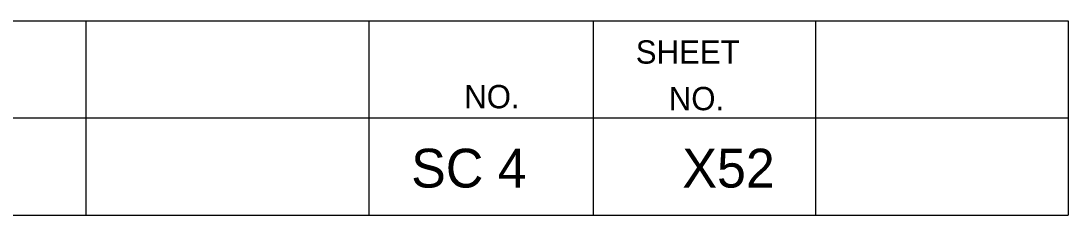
# Model space of a CAD drawing. Extents: x 1000 to 1162, y 999 to 8520.
# Drawn here: x 1148.08 to 1161.56, y 6965.05 to 6967.55 of the extents above; entities that cross this region are included whole.
import ezdxf

# ---------------------------------------------------------------- set-up
doc = ezdxf.new("R2010")
doc.units = 0
doc.layers.add('Level 20', color=7, linetype='Continuous')
doc.layers.add('Level 3', color=7, linetype='Continuous')

msp = doc.modelspace()

# ---------------------------------------------------------------- linework, layer by layer
at = {"layer": 'Level 3'}
for p, q in [((1133.055, 6967.546), (1161.555, 6967.546)), ((1133.055, 6967.546), (1161.555, 6967.546)), ((1133.055, 6967.546), (1161.555, 6967.546)), ((1133.055, 6967.546), (1161.555, 6967.546)), ((1133.055, 6967.546), (1161.555, 6967.546)), ((1133.055, 6967.546), (1161.555, 6967.546)), ((1133.055, 6967.546), (1161.555, 6967.546)), ((1133.055, 6967.546), (1161.555, 6967.546)), ((1133.055, 6967.546), (1161.555, 6967.546)), ((1133.055, 6967.546), (1161.555, 6967.546)), ((1133.055, 6967.546), (1161.555, 6967.546)), ((1133.055, 6967.546), (1161.555, 6967.546)), ((1133.055, 6967.546), (1161.555, 6967.546)), ((1133.055, 6967.546), (1161.555, 6967.546)), ((1133.055, 6967.546), (1161.555, 6967.546)), ((1133.055, 6967.546), (1161.555, 6967.546)), ((1133.055, 6967.546), (1161.555, 6967.546)), ((1133.055, 6967.546), (1161.555, 6967.546)), ((1133.055, 6967.546), (1161.555, 6967.546)), ((1133.055, 6967.546), (1161.555, 6967.546)), ((1133.055, 6967.546), (1161.555, 6967.546)), ((1133.055, 6967.546), (1161.555, 6967.546)), ((1133.055, 6967.546), (1161.555, 6967.546)), ((1133.055, 6967.546), (1161.555, 6967.546)), ((1133.055, 6967.546), (1161.555, 6967.546)), ((1133.055, 6967.546), (1161.555, 6967.546)), ((1133.055, 6967.546), (1161.555, 6967.546)), ((1133.055, 6967.546), (1161.555, 6967.546)), ((1133.055, 6967.546), (1161.555, 6967.546)), ((1133.055, 6967.546), (1161.555, 6967.546)), ((1133.055, 6967.546), (1161.555, 6967.546)), ((1133.055, 6967.546), (1161.555, 6967.546)), ((1133.055, 6967.546), (1161.555, 6967.546)), ((1133.055, 6967.546), (1161.555, 6967.546)), ((1133.055, 6967.546), (1161.555, 6967.546)), ((1133.055, 6967.546), (1161.555, 6967.546)), ((1133.055, 6967.546), (1161.555, 6967.546)), ((1133.055, 6967.546), (1161.555, 6967.546)), ((1133.055, 6967.546), (1161.555, 6967.546)), ((1133.055, 6967.546), (1161.555, 6967.546)), ((1133.055, 6967.546), (1161.555, 6967.546)), ((1133.055, 6967.546), (1161.555, 6967.546)), ((1133.055, 6967.546), (1161.555, 6967.546)), ((1133.055, 6967.546), (1161.555, 6967.546)), ((1133.055, 6967.546), (1161.555, 6967.546)), ((1133.055, 6967.546), (1161.555, 6967.546)), ((1133.055, 6967.546), (1161.555, 6967.546)), ((1133.055, 6967.546), (1161.555, 6967.546)), ((1133.055, 6967.546), (1161.555, 6967.546)), ((1133.055, 6967.546), (1161.555, 6967.546)), ((1148.913, 6967.546), (1148.913, 6965.046)), ((1148.913, 6967.546), (1148.913, 6965.046)), ((1148.913, 6967.546), (1148.913, 6965.046)), ((1148.913, 6967.546), (1148.913, 6965.046)), ((1148.913, 6967.546), (1148.913, 6965.046)), ((1148.913, 6967.546), (1148.913, 6965.046)), ((1148.913, 6967.546), (1148.913, 6965.046)), ((1148.913, 6967.546), (1148.913, 6965.046)), ((1148.913, 6967.546), (1148.913, 6965.046)), ((1148.913, 6967.546), (1148.913, 6965.046)), ((1148.913, 6967.546), (1148.913, 6965.046)), ((1148.913, 6967.546), (1148.913, 6965.046)), ((1148.913, 6967.546), (1148.913, 6965.046)), ((1148.913, 6967.546), (1148.913, 6965.046)), ((1148.913, 6967.546), (1148.913, 6965.046)), ((1148.913, 6967.546), (1148.913, 6965.046)), ((1148.913, 6967.546), (1148.913, 6965.046)), ((1148.913, 6967.546), (1148.913, 6965.046)), ((1148.913, 6967.546), (1148.913, 6965.046)), ((1148.913, 6967.546), (1148.913, 6965.046)), ((1148.913, 6967.546), (1148.913, 6965.046)), ((1148.913, 6967.546), (1148.913, 6965.046)), ((1148.913, 6967.546), (1148.913, 6965.046)), ((1148.913, 6967.546), (1148.913, 6965.046)), ((1148.913, 6967.546), (1148.913, 6965.046)), ((1148.913, 6967.546), (1148.913, 6965.046)), ((1148.913, 6967.546), (1148.913, 6965.046)), ((1148.913, 6967.546), (1148.913, 6965.046)), ((1148.913, 6967.546), (1148.913, 6965.046)), ((1148.913, 6967.546), (1148.913, 6965.046)), ((1148.913, 6967.546), (1148.913, 6965.046)), ((1148.913, 6967.546), (1148.913, 6965.046)), ((1148.913, 6967.546), (1148.913, 6965.046)), ((1148.913, 6967.546), (1148.913, 6965.046)), ((1148.913, 6967.546), (1148.913, 6965.046)), ((1148.913, 6967.546), (1148.913, 6965.046)), ((1148.913, 6967.546), (1148.913, 6965.046)), ((1148.913, 6967.546), (1148.913, 6965.046)), ((1148.913, 6967.546), (1148.913, 6965.046)), ((1148.913, 6967.546), (1148.913, 6965.046)), ((1148.913, 6967.546), (1148.913, 6965.046)), ((1148.913, 6967.546), (1148.913, 6965.046)), ((1148.913, 6967.546), (1148.913, 6965.046)), ((1148.913, 6967.546), (1148.913, 6965.046)), ((1148.913, 6967.546), (1148.913, 6965.046)), ((1148.913, 6967.546), (1148.913, 6965.046)), ((1148.913, 6967.546), (1148.913, 6965.046)), ((1148.913, 6967.546), (1148.913, 6965.046)), ((1148.913, 6967.546), (1148.913, 6965.046)), ((1148.913, 6967.546), (1148.913, 6965.046)), ((1152.554, 6967.546), (1152.554, 6965.046)), ((1152.554, 6967.546), (1152.554, 6965.046)), ((1152.554, 6967.546), (1152.554, 6965.046)), ((1152.554, 6967.546), (1152.554, 6965.046)), ((1152.554, 6967.546), (1152.554, 6965.046)), ((1152.554, 6967.546), (1152.554, 6965.046)), ((1152.554, 6967.546), (1152.554, 6965.046)), ((1152.554, 6967.546), (1152.554, 6965.046)), ((1152.554, 6967.546), (1152.554, 6965.046)), ((1152.554, 6967.546), (1152.554, 6965.046)), ((1152.554, 6967.546), (1152.554, 6965.046)), ((1152.554, 6967.546), (1152.554, 6965.046)), ((1152.554, 6967.546), (1152.554, 6965.046)), ((1152.554, 6967.546), (1152.554, 6965.046)), ((1152.554, 6967.546), (1152.554, 6965.046)), ((1152.554, 6967.546), (1152.554, 6965.046)), ((1152.554, 6967.546), (1152.554, 6965.046)), ((1152.554, 6967.546), (1152.554, 6965.046)), ((1152.554, 6967.546), (1152.554, 6965.046)), ((1152.554, 6967.546), (1152.554, 6965.046)), ((1152.554, 6967.546), (1152.554, 6965.046)), ((1152.554, 6967.546), (1152.554, 6965.046)), ((1152.554, 6967.546), (1152.554, 6965.046)), ((1152.554, 6967.546), (1152.554, 6965.046)), ((1152.554, 6967.546), (1152.554, 6965.046)), ((1152.554, 6967.546), (1152.554, 6965.046)), ((1152.554, 6967.546), (1152.554, 6965.046)), ((1152.554, 6967.546), (1152.554, 6965.046)), ((1152.554, 6967.546), (1152.554, 6965.046)), ((1152.554, 6967.546), (1152.554, 6965.046)), ((1152.554, 6967.546), (1152.554, 6965.046)), ((1152.554, 6967.546), (1152.554, 6965.046)), ((1152.554, 6967.546), (1152.554, 6965.046)), ((1152.554, 6967.546), (1152.554, 6965.046)), ((1152.554, 6967.546), (1152.554, 6965.046)), ((1152.554, 6967.546), (1152.554, 6965.046)), ((1152.554, 6967.546), (1152.554, 6965.046)), ((1152.554, 6967.546), (1152.554, 6965.046)), ((1152.554, 6967.546), (1152.554, 6965.046)), ((1152.554, 6967.546), (1152.554, 6965.046)), ((1152.554, 6967.546), (1152.554, 6965.046)), ((1152.554, 6967.546), (1152.554, 6965.046)), ((1152.554, 6967.546), (1152.554, 6965.046)), ((1152.554, 6967.546), (1152.554, 6965.046)), ((1152.554, 6967.546), (1152.554, 6965.046)), ((1152.554, 6967.546), (1152.554, 6965.046)), ((1152.554, 6967.546), (1152.554, 6965.046)), ((1152.554, 6967.546), (1152.554, 6965.046)), ((1152.554, 6967.546), (1152.554, 6965.046)), ((1152.554, 6967.546), (1152.554, 6965.046)), ((1155.44, 6967.546), (1155.44, 6965.046)), ((1155.44, 6967.546), (1155.44, 6965.046)), ((1155.44, 6967.546), (1155.44, 6965.046)), ((1155.44, 6967.546), (1155.44, 6965.046)), ((1155.44, 6967.546), (1155.44, 6965.046)), ((1155.44, 6967.546), (1155.44, 6965.046)), ((1155.44, 6967.546), (1155.44, 6965.046)), ((1155.44, 6967.546), (1155.44, 6965.046)), ((1155.44, 6967.546), (1155.44, 6965.046)), ((1155.44, 6967.546), (1155.44, 6965.046)), ((1155.44, 6967.546), (1155.44, 6965.046)), ((1155.44, 6967.546), (1155.44, 6965.046)), ((1155.44, 6967.546), (1155.44, 6965.046)), ((1155.44, 6967.546), (1155.44, 6965.046)), ((1155.44, 6967.546), (1155.44, 6965.046)), ((1155.44, 6967.546), (1155.44, 6965.046)), ((1155.44, 6967.546), (1155.44, 6965.046)), ((1155.44, 6967.546), (1155.44, 6965.046)), ((1155.44, 6967.546), (1155.44, 6965.046)), ((1155.44, 6967.546), (1155.44, 6965.046)), ((1155.44, 6967.546), (1155.44, 6965.046)), ((1155.44, 6967.546), (1155.44, 6965.046)), ((1155.44, 6967.546), (1155.44, 6965.046)), ((1155.44, 6967.546), (1155.44, 6965.046)), ((1155.44, 6967.546), (1155.44, 6965.046)), ((1155.44, 6967.546), (1155.44, 6965.046)), ((1155.44, 6967.546), (1155.44, 6965.046)), ((1155.44, 6967.546), (1155.44, 6965.046)), ((1155.44, 6967.546), (1155.44, 6965.046)), ((1155.44, 6967.546), (1155.44, 6965.046)), ((1155.44, 6967.546), (1155.44, 6965.046)), ((1155.44, 6967.546), (1155.44, 6965.046)), ((1155.44, 6967.546), (1155.44, 6965.046)), ((1155.44, 6967.546), (1155.44, 6965.046)), ((1155.44, 6967.546), (1155.44, 6965.046)), ((1155.44, 6967.546), (1155.44, 6965.046)), ((1155.44, 6967.546), (1155.44, 6965.046)), ((1155.44, 6967.546), (1155.44, 6965.046)), ((1155.44, 6967.546), (1155.44, 6965.046)), ((1155.44, 6967.546), (1155.44, 6965.046)), ((1155.44, 6967.546), (1155.44, 6965.046)), ((1155.44, 6967.546), (1155.44, 6965.046)), ((1155.44, 6967.546), (1155.44, 6965.046)), ((1155.44, 6967.546), (1155.44, 6965.046)), ((1155.44, 6967.546), (1155.44, 6965.046)), ((1155.44, 6967.546), (1155.44, 6965.046)), ((1155.44, 6967.546), (1155.44, 6965.046)), ((1155.44, 6967.546), (1155.44, 6965.046)), ((1155.44, 6967.546), (1155.44, 6965.046)), ((1155.44, 6967.546), (1155.44, 6965.046)), ((1158.305, 6967.546), (1158.305, 6965.046)), ((1158.305, 6967.546), (1158.305, 6965.046)), ((1158.305, 6967.546), (1158.305, 6965.046)), ((1158.305, 6967.546), (1158.305, 6965.046)), ((1158.305, 6967.546), (1158.305, 6965.046)), ((1158.305, 6967.546), (1158.305, 6965.046)), ((1158.305, 6967.546), (1158.305, 6965.046)), ((1158.305, 6967.546), (1158.305, 6965.046)), ((1158.305, 6967.546), (1158.305, 6965.046)), ((1158.305, 6967.546), (1158.305, 6965.046)), ((1158.305, 6967.546), (1158.305, 6965.046)), ((1158.305, 6967.546), (1158.305, 6965.046)), ((1158.305, 6967.546), (1158.305, 6965.046)), ((1158.305, 6967.546), (1158.305, 6965.046)), ((1158.305, 6967.546), (1158.305, 6965.046)), ((1158.305, 6967.546), (1158.305, 6965.046)), ((1158.305, 6967.546), (1158.305, 6965.046)), ((1158.305, 6967.546), (1158.305, 6965.046)), ((1158.305, 6967.546), (1158.305, 6965.046)), ((1158.305, 6967.546), (1158.305, 6965.046)), ((1158.305, 6967.546), (1158.305, 6965.046)), ((1158.305, 6967.546), (1158.305, 6965.046)), ((1158.305, 6967.546), (1158.305, 6965.046)), ((1158.305, 6967.546), (1158.305, 6965.046)), ((1158.305, 6967.546), (1158.305, 6965.046)), ((1158.305, 6967.546), (1158.305, 6965.046)), ((1158.305, 6967.546), (1158.305, 6965.046)), ((1158.305, 6967.546), (1158.305, 6965.046)), ((1158.305, 6967.546), (1158.305, 6965.046)), ((1158.305, 6967.546), (1158.305, 6965.046)), ((1158.305, 6967.546), (1158.305, 6965.046)), ((1158.305, 6967.546), (1158.305, 6965.046)), ((1158.305, 6967.546), (1158.305, 6965.046)), ((1158.305, 6967.546), (1158.305, 6965.046)), ((1158.305, 6967.546), (1158.305, 6965.046)), ((1158.305, 6967.546), (1158.305, 6965.046)), ((1158.305, 6967.546), (1158.305, 6965.046)), ((1158.305, 6967.546), (1158.305, 6965.046)), ((1158.305, 6967.546), (1158.305, 6965.046)), ((1158.305, 6967.546), (1158.305, 6965.046)), ((1158.305, 6967.546), (1158.305, 6965.046)), ((1158.305, 6967.546), (1158.305, 6965.046)), ((1158.305, 6967.546), (1158.305, 6965.046)), ((1158.305, 6967.546), (1158.305, 6965.046)), ((1158.305, 6967.546), (1158.305, 6965.046)), ((1158.305, 6967.546), (1158.305, 6965.046)), ((1158.305, 6967.546), (1158.305, 6965.046)), ((1158.305, 6967.546), (1158.305, 6965.046)), ((1158.305, 6967.546), (1158.305, 6965.046)), ((1158.305, 6967.546), (1158.305, 6965.046)), ((1161.555, 6967.546), (1161.555, 6965.046)), ((1161.555, 6967.546), (1161.555, 6965.046)), ((1161.555, 6967.546), (1161.555, 6965.046)), ((1161.555, 6967.546), (1161.555, 6965.046)), ((1161.555, 6967.546), (1161.555, 6965.046)), ((1161.555, 6967.546), (1161.555, 6965.046)), ((1161.555, 6967.546), (1161.555, 6965.046)), ((1161.555, 6967.546), (1161.555, 6965.046)), ((1161.555, 6967.546), (1161.555, 6965.046)), ((1161.555, 6967.546), (1161.555, 6965.046)), ((1161.555, 6967.546), (1161.555, 6965.046)), ((1161.555, 6967.546), (1161.555, 6965.046)), ((1161.555, 6967.546), (1161.555, 6965.046)), ((1161.555, 6967.546), (1161.555, 6965.046)), ((1161.555, 6967.546), (1161.555, 6965.046)), ((1161.555, 6967.546), (1161.555, 6965.046)), ((1161.555, 6967.546), (1161.555, 6965.046)), ((1161.555, 6967.546), (1161.555, 6965.046)), ((1161.555, 6967.546), (1161.555, 6965.046)), ((1161.555, 6967.546), (1161.555, 6965.046)), ((1161.555, 6967.546), (1161.555, 6965.046)), ((1161.555, 6967.546), (1161.555, 6965.046)), ((1161.555, 6967.546), (1161.555, 6965.046)), ((1161.555, 6967.546), (1161.555, 6965.046)), ((1161.555, 6967.546), (1161.555, 6965.046)), ((1161.555, 6967.546), (1161.555, 6965.046)), ((1161.555, 6967.546), (1161.555, 6965.046)), ((1161.555, 6967.546), (1161.555, 6965.046)), ((1161.555, 6967.546), (1161.555, 6965.046)), ((1161.555, 6967.546), (1161.555, 6965.046)), ((1161.555, 6967.546), (1161.555, 6965.046)), ((1161.555, 6967.546), (1161.555, 6965.046)), ((1161.555, 6967.546), (1161.555, 6965.046)), ((1161.555, 6967.546), (1161.555, 6965.046)), ((1161.555, 6967.546), (1161.555, 6965.046)), ((1161.555, 6967.546), (1161.555, 6965.046)), ((1161.555, 6967.546), (1161.555, 6965.046)), ((1161.555, 6967.546), (1161.555, 6965.046)), ((1161.555, 6967.546), (1161.555, 6965.046)), ((1161.555, 6967.546), (1161.555, 6965.046)), ((1161.555, 6967.546), (1161.555, 6965.046)), ((1161.555, 6967.546), (1161.555, 6965.046)), ((1161.555, 6967.546), (1161.555, 6965.046)), ((1161.555, 6967.546), (1161.555, 6965.046)), ((1161.555, 6967.546), (1161.555, 6965.046)), ((1161.555, 6967.546), (1161.555, 6965.046)), ((1161.555, 6967.546), (1161.555, 6965.046)), ((1161.555, 6967.546), (1161.555, 6965.046)), ((1161.555, 6967.546), (1161.555, 6965.046)), ((1161.555, 6967.546), (1161.555, 6965.046)), ((1133.055, 6966.296), (1161.555, 6966.296)), ((1133.055, 6966.296), (1161.555, 6966.296)), ((1133.055, 6966.296), (1161.555, 6966.296)), ((1133.055, 6966.296), (1161.555, 6966.296)), ((1133.055, 6966.296), (1161.555, 6966.296)), ((1133.055, 6966.296), (1161.555, 6966.296)), ((1133.055, 6966.296), (1161.555, 6966.296)), ((1133.055, 6966.296), (1161.555, 6966.296)), ((1133.055, 6966.296), (1161.555, 6966.296)), ((1133.055, 6966.296), (1161.555, 6966.296)), ((1133.055, 6966.296), (1161.555, 6966.296)), ((1133.055, 6966.296), (1161.555, 6966.296)), ((1133.055, 6966.296), (1161.555, 6966.296)), ((1133.055, 6966.296), (1161.555, 6966.296)), ((1133.055, 6966.296), (1161.555, 6966.296)), ((1133.055, 6966.296), (1161.555, 6966.296)), ((1133.055, 6966.296), (1161.555, 6966.296)), ((1133.055, 6966.296), (1161.555, 6966.296)), ((1133.055, 6966.296), (1161.555, 6966.296)), ((1133.055, 6966.296), (1161.555, 6966.296)), ((1133.055, 6966.296), (1161.555, 6966.296)), ((1133.055, 6966.296), (1161.555, 6966.296)), ((1133.055, 6966.296), (1161.555, 6966.296)), ((1133.055, 6966.296), (1161.555, 6966.296)), ((1133.055, 6966.296), (1161.555, 6966.296)), ((1133.055, 6966.296), (1161.555, 6966.296)), ((1133.055, 6966.296), (1161.555, 6966.296)), ((1133.055, 6966.296), (1161.555, 6966.296)), ((1133.055, 6966.296), (1161.555, 6966.296)), ((1133.055, 6966.296), (1161.555, 6966.296)), ((1133.055, 6966.296), (1161.555, 6966.296)), ((1133.055, 6966.296), (1161.555, 6966.296)), ((1133.055, 6966.296), (1161.555, 6966.296)), ((1133.055, 6966.296), (1161.555, 6966.296)), ((1133.055, 6966.296), (1161.555, 6966.296)), ((1133.055, 6966.296), (1161.555, 6966.296)), ((1133.055, 6966.296), (1161.555, 6966.296)), ((1133.055, 6966.296), (1161.555, 6966.296)), ((1133.055, 6966.296), (1161.555, 6966.296)), ((1133.055, 6966.296), (1161.555, 6966.296)), ((1133.055, 6966.296), (1161.555, 6966.296)), ((1133.055, 6966.296), (1161.555, 6966.296)), ((1133.055, 6966.296), (1161.555, 6966.296)), ((1133.055, 6966.296), (1161.555, 6966.296)), ((1133.055, 6966.296), (1161.555, 6966.296)), ((1133.055, 6966.296), (1161.555, 6966.296)), ((1133.055, 6966.296), (1161.555, 6966.296)), ((1133.055, 6966.296), (1161.555, 6966.296)), ((1133.055, 6966.296), (1161.555, 6966.296)), ((1133.055, 6966.296), (1161.555, 6966.296)), ((1133.055, 6965.046), (1161.555, 6965.046)), ((1133.055, 6965.046), (1161.555, 6965.046)), ((1133.055, 6965.046), (1161.555, 6965.046)), ((1133.055, 6965.046), (1161.555, 6965.046)), ((1133.055, 6965.046), (1161.555, 6965.046)), ((1133.055, 6965.046), (1161.555, 6965.046)), ((1133.055, 6965.046), (1161.555, 6965.046)), ((1133.055, 6965.046), (1161.555, 6965.046)), ((1133.055, 6965.046), (1161.555, 6965.046)), ((1133.055, 6965.046), (1161.555, 6965.046)), ((1133.055, 6965.046), (1161.555, 6965.046)), ((1133.055, 6965.046), (1161.555, 6965.046)), ((1133.055, 6965.046), (1161.555, 6965.046)), ((1133.055, 6965.046), (1161.555, 6965.046)), ((1133.055, 6965.046), (1161.555, 6965.046)), ((1133.055, 6965.046), (1161.555, 6965.046)), ((1133.055, 6965.046), (1161.555, 6965.046)), ((1133.055, 6965.046), (1161.555, 6965.046)), ((1133.055, 6965.046), (1161.555, 6965.046)), ((1133.055, 6965.046), (1161.555, 6965.046)), ((1133.055, 6965.046), (1161.555, 6965.046)), ((1133.055, 6965.046), (1161.555, 6965.046)), ((1133.055, 6965.046), (1161.555, 6965.046)), ((1133.055, 6965.046), (1161.555, 6965.046)), ((1133.055, 6965.046), (1161.555, 6965.046)), ((1133.055, 6965.046), (1161.555, 6965.046)), ((1133.055, 6965.046), (1161.555, 6965.046)), ((1133.055, 6965.046), (1161.555, 6965.046)), ((1133.055, 6965.046), (1161.555, 6965.046)), ((1133.055, 6965.046), (1161.555, 6965.046)), ((1133.055, 6965.046), (1161.555, 6965.046)), ((1133.055, 6965.046), (1161.555, 6965.046)), ((1133.055, 6965.046), (1161.555, 6965.046)), ((1133.055, 6965.046), (1161.555, 6965.046)), ((1133.055, 6965.046), (1161.555, 6965.046)), ((1133.055, 6965.046), (1161.555, 6965.046)), ((1133.055, 6965.046), (1161.555, 6965.046)), ((1133.055, 6965.046), (1161.555, 6965.046)), ((1133.055, 6965.046), (1161.555, 6965.046)), ((1133.055, 6965.046), (1161.555, 6965.046)), ((1133.055, 6965.046), (1161.555, 6965.046)), ((1133.055, 6965.046), (1161.555, 6965.046)), ((1133.055, 6965.046), (1161.555, 6965.046)), ((1133.055, 6965.046), (1161.555, 6965.046)), ((1133.055, 6965.046), (1161.555, 6965.046)), ((1133.055, 6965.046), (1161.555, 6965.046)), ((1133.055, 6965.046), (1161.555, 6965.046)), ((1133.055, 6965.046), (1161.555, 6965.046)), ((1133.055, 6965.046), (1161.555, 6965.046)), ((1133.055, 6965.046), (1161.555, 6965.046))]:
    msp.add_line(p, q, dxfattribs=at)

# ---------------------------------------------------------------- texts
at = {"layer": 'Level 20'}
for s, p in [('SC 4', (1153.099, 6965.4)), ('X52', (1156.59, 6965.4))]:
    msp.add_text(s, height=0.5, dxfattribs=at).set_placement(p)
at = {"layer": 'Level 3'}
for s, p in [('SHEET', (1155.99, 6966.996)), ('SHEET', (1155.99, 6966.996)), ('SHEET', (1155.99, 6966.996)), ('SHEET', (1155.99, 6966.996)), ('SHEET', (1155.99, 6966.996)), ('SHEET', (1155.99, 6966.996)), ('SHEET', (1155.99, 6966.996)), ('SHEET', (1155.99, 6966.996)), ('SHEET', (1155.99, 6966.996)), ('SHEET', (1155.99, 6966.996)), ('SHEET', (1155.99, 6966.996)), ('SHEET', (1155.99, 6966.996)), ('SHEET', (1155.99, 6966.996)), ('SHEET', (1155.99, 6966.996)), ('SHEET', (1155.99, 6966.996)), ('SHEET', (1155.99, 6966.996)), ('SHEET', (1155.99, 6966.996)), ('SHEET', (1155.99, 6966.996)), ('SHEET', (1155.99, 6966.996)), ('SHEET', (1155.99, 6966.996)), ('SHEET', (1155.99, 6966.996)), ('SHEET', (1155.99, 6966.996)), ('SHEET', (1155.99, 6966.996)), ('SHEET', (1155.99, 6966.996)), ('SHEET', (1155.99, 6966.996)), ('SHEET', (1155.99, 6966.996)), ('SHEET', (1155.99, 6966.996)), ('SHEET', (1155.99, 6966.996)), ('SHEET', (1155.99, 6966.996)), ('SHEET', (1155.99, 6966.996)), ('SHEET', (1155.99, 6966.996)), ('SHEET', (1155.99, 6966.996)), ('SHEET', (1155.99, 6966.996)), ('SHEET', (1155.99, 6966.996)), ('SHEET', (1155.99, 6966.996)), ('SHEET', (1155.99, 6966.996)), ('SHEET', (1155.99, 6966.996)), ('SHEET', (1155.99, 6966.996)), ('SHEET', (1155.99, 6966.996)), ('SHEET', (1155.99, 6966.996)), ('SHEET', (1155.99, 6966.996)), ('SHEET', (1155.99, 6966.996)), ('SHEET', (1155.99, 6966.996)), ('SHEET', (1155.99, 6966.996)), ('SHEET', (1155.99, 6966.996)), ('SHEET', (1155.99, 6966.996)), ('SHEET', (1155.99, 6966.996)), ('SHEET', (1155.99, 6966.996)), ('SHEET', (1155.99, 6966.996)), ('SHEET', (1155.99, 6966.996)), ('NO.', (1153.782, 6966.421)), ('NO.', (1153.782, 6966.421)), ('NO.', (1153.782, 6966.421)), ('NO.', (1153.782, 6966.421)), ('NO.', (1153.782, 6966.421)), ('NO.', (1153.782, 6966.421)), ('NO.', (1153.782, 6966.421)), ('NO.', (1153.782, 6966.421)), ('NO.', (1153.782, 6966.421)), ('NO.', (1153.782, 6966.421)), ('NO.', (1153.782, 6966.421)), ('NO.', (1153.782, 6966.421)), ('NO.', (1153.782, 6966.421)), ('NO.', (1153.782, 6966.421)), ('NO.', (1153.782, 6966.421)), ('NO.', (1153.782, 6966.421)), ('NO.', (1153.782, 6966.421)), ('NO.', (1153.782, 6966.421)), ('NO.', (1153.782, 6966.421)), ('NO.', (1153.782, 6966.421)), ('NO.', (1153.782, 6966.421)), ('NO.', (1153.782, 6966.421)), ('NO.', (1153.782, 6966.421)), ('NO.', (1153.782, 6966.421)), ('NO.', (1153.782, 6966.421)), ('NO.', (1153.782, 6966.421)), ('NO.', (1153.782, 6966.421)), ('NO.', (1153.782, 6966.421)), ('NO.', (1153.782, 6966.421)), ('NO.', (1153.782, 6966.421)), ('NO.', (1153.782, 6966.421)), ('NO.', (1153.782, 6966.421)), ('NO.', (1153.782, 6966.421)), ('NO.', (1153.782, 6966.421)), ('NO.', (1153.782, 6966.421)), ('NO.', (1153.782, 6966.421)), ('NO.', (1153.782, 6966.421)), ('NO.', (1153.782, 6966.421)), ('NO.', (1153.782, 6966.421)), ('NO.', (1153.782, 6966.421)), ('NO.', (1153.782, 6966.421)), ('NO.', (1153.782, 6966.421)), ('NO.', (1153.782, 6966.421)), ('NO.', (1153.782, 6966.421)), ('NO.', (1153.782, 6966.421)), ('NO.', (1153.782, 6966.421)), ('NO.', (1153.782, 6966.421)), ('NO.', (1153.782, 6966.421)), ('NO.', (1153.782, 6966.421)), ('NO.', (1153.782, 6966.421)), ('NO.', (1156.415, 6966.396)), ('NO.', (1156.415, 6966.396)), ('NO.', (1156.415, 6966.396)), ('NO.', (1156.415, 6966.396)), ('NO.', (1156.415, 6966.396)), ('NO.', (1156.415, 6966.396)), ('NO.', (1156.415, 6966.396)), ('NO.', (1156.415, 6966.396)), ('NO.', (1156.415, 6966.396)), ('NO.', (1156.415, 6966.396)), ('NO.', (1156.415, 6966.396)), ('NO.', (1156.415, 6966.396)), ('NO.', (1156.415, 6966.396)), ('NO.', (1156.415, 6966.396)), ('NO.', (1156.415, 6966.396)), ('NO.', (1156.415, 6966.396)), ('NO.', (1156.415, 6966.396)), ('NO.', (1156.415, 6966.396)), ('NO.', (1156.415, 6966.396)), ('NO.', (1156.415, 6966.396)), ('NO.', (1156.415, 6966.396)), ('NO.', (1156.415, 6966.396)), ('NO.', (1156.415, 6966.396)), ('NO.', (1156.415, 6966.396)), ('NO.', (1156.415, 6966.396)), ('NO.', (1156.415, 6966.396)), ('NO.', (1156.415, 6966.396)), ('NO.', (1156.415, 6966.396)), ('NO.', (1156.415, 6966.396)), ('NO.', (1156.415, 6966.396)), ('NO.', (1156.415, 6966.396)), ('NO.', (1156.415, 6966.396)), ('NO.', (1156.415, 6966.396)), ('NO.', (1156.415, 6966.396)), ('NO.', (1156.415, 6966.396)), ('NO.', (1156.415, 6966.396)), ('NO.', (1156.415, 6966.396)), ('NO.', (1156.415, 6966.396)), ('NO.', (1156.415, 6966.396)), ('NO.', (1156.415, 6966.396)), ('NO.', (1156.415, 6966.396)), ('NO.', (1156.415, 6966.396)), ('NO.', (1156.415, 6966.396)), ('NO.', (1156.415, 6966.396)), ('NO.', (1156.415, 6966.396)), ('NO.', (1156.415, 6966.396)), ('NO.', (1156.415, 6966.396)), ('NO.', (1156.415, 6966.396)), ('NO.', (1156.415, 6966.396)), ('NO.', (1156.415, 6966.396))]:
    msp.add_text(s, height=0.3, dxfattribs=at).set_placement(p)

doc.saveas('drawing.dxf')
